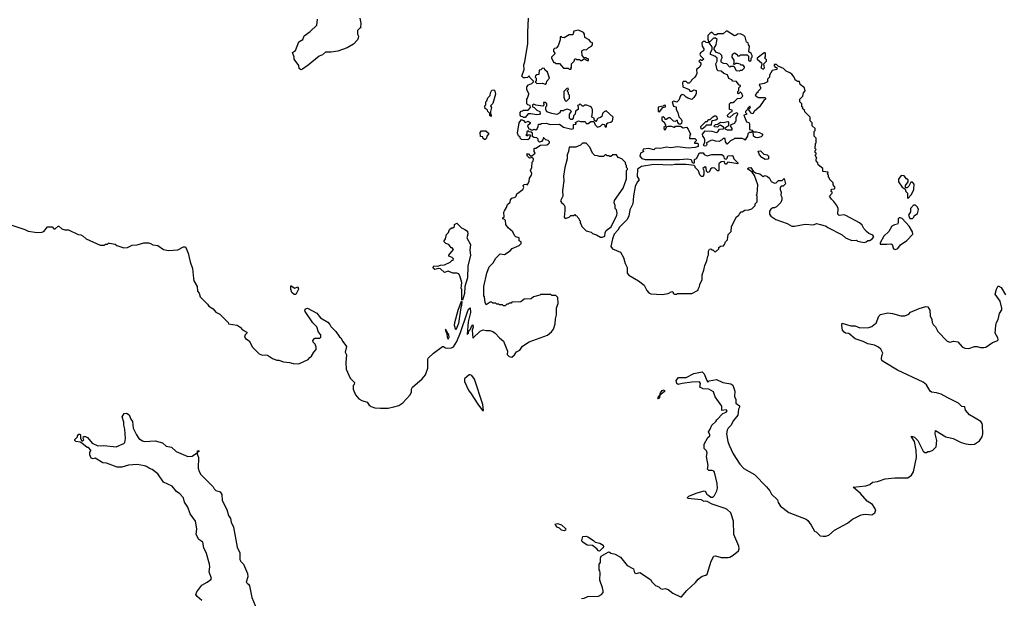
# Model space of a CAD drawing. Extents: x 2220520 to 2384350, y 721165 to 893491.
# Tile 306 of 315: x 2347332 to 2357679, y 848915 to 855000. Entities that reach past the tile are written whole.
import ezdxf

# ---------------------------------------------------------------- set-up
doc = ezdxf.new("R2010")
doc.units = 0

msp = doc.modelspace()

# ---------------------------------------------------------------- linework, layer by layer
at = {"layer": '0CON20XD'}
for points in [[(2350908, 855015), (2350916, 854965), (2350912, 854922), (2350918, 854915), (2350905, 854910), (2350883, 854885), (2350883, 854847), (2350892, 854825), (2350890, 854805), (2350883, 854787), (2350839, 854741), (2350775, 854703), (2350675, 854669), (2350605, 854657), (2350545, 854658), (2350515, 854630), (2350480, 854615), (2350365, 854522), (2350305, 854480), (2350285, 854472), (2350268, 854488), (2350267, 854517), (2350218, 854585), (2350217, 854605), (2350200, 854655), (2350232, 854675), (2350264, 854766), (2350309, 854791), (2350321, 854829), (2350384, 854876), (2350456, 854944), (2350461, 855005)], [(2353458, 854012), (2353449, 853981), (2353435, 853970), (2353410, 853965), (2353400, 853955), (2353398, 853942), (2353385, 853930), (2353370, 853945), (2353370, 853965), (2353352, 853972), (2353340, 853985), (2353348, 853992), (2353350, 854035), (2353350, 854055), (2353340, 854075), (2353327, 854087), (2353292, 854102), (2353268, 854102), (2353255, 854090), (2353245, 854090), (2353228, 854108), (2353215, 854110), (2353208, 854102), (2353192, 854098), (2353200, 854085), (2353200, 854055), (2353172, 854038), (2353170, 854005), (2353152, 853988), (2353147, 853963), (2353138, 853952), (2353125, 853950), (2353110, 853965), (2353110, 854005), (2353130, 854035), (2353118, 854048), (2353085, 854058), (2353055, 854050), (2353045, 854040), (2353015, 854040), (2353008, 854022), (2352975, 854002), (2352925, 854012), (2352872, 854032), (2352860, 854055), (2352860, 854085), (2352870, 854095), (2352870, 854115), (2352855, 854130), (2352835, 854130), (2352840, 854105), (2352828, 854092), (2352755, 854100), (2352735, 854110), (2352720, 854105), (2352722, 854082), (2352738, 854078), (2352765, 854050), (2352798, 854035), (2352802, 854015), (2352795, 854002), (2352765, 853998), (2352705, 854010), (2352675, 854010), (2352645, 853970), (2352625, 853970), (2352618, 853978), (2352602, 853982), (2352590, 853995), (2352590, 854025), (2352602, 854038), (2352615, 854040), (2352625, 854050), (2352675, 854050), (2352700, 854075), (2352698, 854098), (2352673, 854103), (2352660, 854115), (2352660, 854165), (2352670, 854175), (2352682, 854215), (2352682, 854225), (2352661, 854261), (2352662, 854295), (2352680, 854315), (2352715, 854330), (2352730, 854345), (2352730, 854355), (2352692, 854392), (2352685, 854410), (2352668, 854392), (2352645, 854388), (2352625, 854388), (2352609, 854405), (2352634, 854475), (2352630, 854525), (2352641, 854555), (2352671, 854749), (2352671, 854869), (2352680, 855015)], [(2353125, 854480), (2353130, 854485), (2353120, 854495), (2353130, 854505), (2353130, 854535), (2353158, 854562), (2353165, 854590), (2353175, 854590), (2353185, 854580), (2353215, 854580), (2353225, 854570), (2353235, 854570), (2353265, 854590), (2353295, 854570), (2353308, 854572), (2353310, 854585), (2353305, 854590), (2353295, 854590), (2353285, 854600), (2353265, 854600), (2353242, 854622), (2353238, 854665), (2353244, 854676), (2353263, 854687), (2353288, 854682), (2353310, 854705), (2353340, 854720), (2353350, 854735), (2353350, 854755), (2353334, 854764), (2353315, 854788), (2353272, 854812), (2353267, 854847), (2353256, 854866), (2353205, 854890), (2353155, 854880), (2353145, 854840), (2353105, 854840), (2353055, 854810), (2353033, 854813), (2353025, 854820), (2353012, 854818), (2353012, 854788), (2352990, 854725), (2352968, 854702), (2352952, 854698), (2352940, 854685), (2352940, 854665), (2352960, 854645), (2352920, 854605), (2352920, 854595), (2352945, 854550), (2352955, 854550), (2352965, 854540), (2353005, 854540), (2353045, 854490), (2353095, 854490), (2353105, 854480), (2353125, 854480)], [(2354895, 854462), (2354905, 854470), (2354925, 854470), (2354948, 854492), (2354950, 854505), (2354935, 854520), (2354915, 854520), (2354902, 854532), (2354875, 854540), (2354855, 854540), (2354845, 854530), (2354832, 854532), (2354840, 854545), (2354840, 854575), (2354820, 854605), (2354822, 854638), (2354845, 854652), (2354870, 854635), (2354875, 854620), (2354895, 854620), (2354905, 854630), (2354975, 854630), (2354990, 854615), (2354990, 854575), (2355005, 854563), (2355020, 854575), (2355020, 854595), (2355030, 854605), (2355030, 854625), (2355018, 854645), (2354993, 854663), (2355002, 854722), (2354990, 854735), (2354988, 854758), (2354970, 854765), (2354955, 854820), (2354940, 854835), (2354905, 854850), (2354875, 854848), (2354858, 854832), (2354845, 854830), (2354765, 854880), (2354755, 854880), (2354725, 854852), (2354668, 854852), (2354655, 854840), (2354635, 854840), (2354605, 854868), (2354584, 854856), (2354562, 854835), (2354562, 854795), (2354572, 854772), (2354588, 854772), (2354625, 854808), (2354645, 854810), (2354657, 854797), (2354648, 854735), (2354628, 854702), (2354628, 854688), (2354647, 854657), (2354687, 854647), (2354707, 854627), (2354712, 854595), (2354700, 854575), (2354700, 854555), (2354725, 854542), (2354758, 854538), (2354795, 854500), (2354805, 854510), (2354835, 854510), (2354860, 854465), (2354895, 854462)], [(2354235, 852112), (2354245, 852120), (2354395, 852122), (2354460, 852155), (2354460, 852165), (2354477, 852193), (2354478, 852215), (2354502, 852268), (2354504, 852316), (2354522, 852365), (2354530, 852415), (2354552, 852465), (2354562, 852515), (2354572, 852528), (2354572, 852565), (2354582, 852588), (2354595, 852590), (2354605, 852580), (2354615, 852580), (2354632, 852562), (2354645, 852560), (2354678, 852592), (2354680, 852605), (2354695, 852620), (2354728, 852622), (2354740, 852635), (2354750, 852665), (2354770, 852685), (2354778, 852742), (2354807, 852773), (2354812, 852825), (2354864, 852926), (2354890, 852945), (2354895, 852960), (2354915, 852980), (2354925, 852980), (2354953, 852997), (2354995, 853000), (2355025, 853010), (2355060, 853045), (2355060, 853065), (2355080, 853085), (2355080, 853145), (2355070, 853155), (2355080, 853165), (2355090, 853265), (2355055, 853362), (2355028, 853398), (2354990, 853425), (2354983, 853435), (2354987, 853443), (2355016, 853446), (2355038, 853408), (2355065, 853388), (2355108, 853378), (2355145, 853352), (2355165, 853360), (2355191, 853351), (2355210, 853335), (2355230, 853300), (2355265, 853282), (2355280, 853285), (2355305, 853310), (2355345, 853310), (2355365, 853330), (2355380, 853275), (2355355, 853250), (2355335, 853250), (2355323, 853237), (2355322, 853215), (2355333, 853185), (2355330, 853155), (2355342, 853132), (2355342, 853105), (2355331, 853079), (2355285, 853032), (2355265, 853022), (2355245, 853022), (2355224, 853006), (2355210, 852985), (2355210, 852955), (2355224, 852934), (2355279, 852899), (2355396, 852856), (2355445, 852830), (2355475, 852830), (2355585, 852851), (2355675, 852842), (2355705, 852858), (2355747, 852847), (2355807, 852827), (2355823, 852813), (2355975, 852738), (2356010, 852705), (2356075, 852678), (2356125, 852680), (2356135, 852670), (2356205, 852658), (2356227, 852663), (2356243, 852677), (2356265, 852678), (2356295, 852698), (2356306, 852715), (2356297, 852735), (2356255, 852752), (2356232, 852772), (2356202, 852805), (2356185, 852838), (2356158, 852865), (2356015, 852942), (2355995, 852948), (2355945, 852942), (2355928, 852955), (2355932, 853015), (2355920, 853045), (2355889, 853089), (2355861, 853111), (2355840, 853145), (2355870, 853175), (2355870, 853185), (2355860, 853195), (2355862, 853218), (2355895, 853220), (2355900, 853235), (2355880, 853265), (2355880, 853285), (2355842, 853322), (2355840, 853335), (2355830, 853345), (2355830, 853365), (2355820, 853375), (2355828, 853398), (2355772, 853402), (2355770, 853435), (2355722, 853472), (2355720, 853495), (2355700, 853515), (2355700, 853535), (2355710, 853545), (2355690, 853575), (2355700, 853585), (2355700, 853595), (2355690, 853605), (2355690, 853625), (2355700, 853635), (2355690, 853645), (2355693, 853697), (2355700, 853705), (2355700, 853755), (2355680, 853775), (2355680, 853825), (2355690, 853835), (2355690, 853855), (2355660, 853885), (2355660, 853915), (2355640, 853935), (2355640, 853975), (2355582, 854032), (2355578, 854048), (2355562, 854062), (2355560, 854075), (2355550, 854085), (2355550, 854115), (2355530, 854135), (2355530, 854165), (2355560, 854195), (2355568, 854232), (2355587, 854253), (2355578, 854285), (2355535, 854320), (2355525, 854350), (2355505, 854350), (2355495, 854360), (2355485, 854360), (2355470, 854395), (2355446, 854426), (2355425, 854442), (2355385, 854458), (2355358, 854488), (2355302, 854512), (2355285, 854530), (2355262, 854528), (2355260, 854515), (2355272, 854502), (2355288, 854498), (2355290, 854475), (2355240, 854465), (2355212, 854415), (2355210, 854395), (2355190, 854375), (2355190, 854345), (2355155, 854328), (2355102, 854318), (2355117, 854287), (2355117, 854273), (2355090, 854245), (2355090, 854235), (2355070, 854225), (2355070, 854215), (2355060, 854205), (2355072, 854192), (2355085, 854190), (2355095, 854180), (2355162, 854182), (2355170, 854175), (2355170, 854165), (2355151, 854149), (2355106, 854084), (2355050, 854035), (2355035, 854010), (2355022, 854012), (2354990, 854055), (2355010, 854075), (2355005, 854090), (2354982, 854068), (2354978, 854052), (2354960, 854035), (2354960, 854025), (2354970, 854015), (2354968, 854002), (2354940, 853995), (2354970, 853925), (2354995, 853920), (2355002, 853905), (2355000, 853845), (2355027, 853837), (2355040, 853820), (2355075, 853822), (2355105, 853813), (2355129, 853799), (2355140, 853785), (2355122, 853768), (2355085, 853759), (2355065, 853760), (2355043, 853775), (2355040, 853820), (2355025, 853820), (2355017, 853813), (2354998, 853812), (2354985, 853800), (2354980, 853775), (2354960, 853745), (2354960, 853735), (2354955, 853732), (2354940, 853745), (2354925, 853750), (2354845, 853750), (2354838, 853742), (2354800, 853725), (2354765, 853690), (2354750, 853715), (2354745, 853750), (2354725, 853750), (2354708, 853732), (2354695, 853730), (2354685, 853720), (2354645, 853722), (2354615, 853732), (2354595, 853728), (2354550, 853705), (2354552, 853688), (2354545, 853672), (2354525, 853670), (2354518, 853685), (2354532, 853708), (2354532, 853735), (2354526, 853756), (2354510, 853775), (2354507, 853795), (2354535, 853830), (2354605, 853828), (2354655, 853813), (2354669, 853821), (2354685, 853850), (2354728, 853852), (2354730, 853865), (2354695, 853890), (2354682, 853888), (2354665, 853870), (2354633, 853873), (2354630, 853885), (2354643, 853897), (2354665, 853900), (2354698, 853922), (2354725, 853920), (2354775, 853930), (2354780, 853925), (2354780, 853885), (2354740, 853855), (2354765, 853840), (2354818, 853842), (2354820, 853855), (2354800, 853885), (2354812, 853898), (2354850, 853915), (2354850, 853925), (2354860, 853935), (2354862, 853975), (2354880, 854005), (2354880, 854015), (2354865, 854020), (2354832, 854008), (2354795, 853970), (2354775, 853980), (2354770, 853995), (2354802, 854028), (2354820, 854035), (2354818, 854048), (2354790, 854055), (2354790, 854115), (2354805, 854130), (2354825, 854130), (2354845, 854140), (2354875, 854170), (2354910, 854175), (2354930, 854195), (2354920, 854225), (2354908, 854238), (2354902, 854238), (2354885, 854220), (2354880, 854225), (2354880, 854245), (2354890, 854255), (2354890, 854285), (2354908, 854302), (2354908, 854308), (2354892, 854312), (2354865, 854350), (2354825, 854352), (2354815, 854368), (2354785, 854380), (2354770, 854420), (2354730, 854435), (2354705, 854460), (2354673, 854463), (2354662, 854472), (2354648, 854535), (2354660, 854565), (2354660, 854595), (2354637, 854617), (2354590, 854635), (2354592, 854655), (2354610, 854685), (2354610, 854715), (2354578, 854758), (2354545, 854760), (2354535, 854770), (2354515, 854770), (2354500, 854755), (2354503, 854723), (2354520, 854695), (2354520, 854685), (2354516, 854674), (2354485, 854650), (2354480, 854635), (2354485, 854620), (2354520, 854585), (2354505, 854570), (2354495, 854570), (2354485, 854580), (2354470, 854565), (2354490, 854545), (2354488, 854525), (2354475, 854500), (2354443, 854477), (2354448, 854435), (2354440, 854415), (2354426, 854394), (2354390, 854365), (2354388, 854352), (2354367, 854333), (2354353, 854333), (2354335, 854350), (2354305, 854350), (2354298, 854335), (2354300, 854295), (2354367, 854267), (2354375, 854250), (2354395, 854250), (2354415, 854262), (2354440, 854255), (2354442, 854225), (2354437, 854213), (2354415, 854180), (2354395, 854162), (2354353, 854173), (2354334, 854184), (2354316, 854206), (2354295, 854212), (2354275, 854200), (2354260, 854155), (2354238, 854132), (2354205, 854142), (2354190, 854135), (2354202, 854092), (2354230, 854085), (2354230, 854055), (2354248, 854025), (2354258, 853978), (2354283, 853953), (2354290, 853935), (2354285, 853908), (2354275, 853900), (2354262, 853902), (2354248, 853918), (2354245, 853940), (2354235, 853940), (2354225, 853930), (2354202, 853932), (2354167, 853967), (2354153, 853967), (2354125, 853950), (2354115, 853950), (2354110, 853965), (2354095, 853980), (2354080, 853975), (2354080, 853945), (2354108, 853918), (2354110, 853905), (2354120, 853895), (2354118, 853882), (2354100, 853865), (2354103, 853843), (2354120, 853845), (2354132, 853878), (2354145, 853882), (2354182, 853882), (2354205, 853870), (2354215, 853870), (2354225, 853880), (2354275, 853880), (2354305, 853863), (2354338, 853868), (2354357, 853847), (2354380, 853795), (2354374, 853786), (2354372, 853752), (2354425, 853750), (2354440, 853735), (2354440, 853725), (2354422, 853708), (2354422, 853702), (2354455, 853700), (2354460, 853695), (2354460, 853665), (2354430, 853655)], [(2355145, 854480), (2355160, 854495), (2355150, 854535), (2355180, 854565), (2355178, 854578), (2355162, 854595), (2355170, 854615), (2355170, 854645), (2355165, 854650), (2355155, 854650), (2355080, 854595), (2355082, 854585), (2355128, 854545), (2355132, 854528), (2355120, 854495), (2355145, 854480)], [(2352855, 854322), (2352867, 854333), (2352870, 854355), (2352900, 854385), (2352877, 854447), (2352852, 854472), (2352848, 854488), (2352825, 854490), (2352808, 854472), (2352792, 854468), (2352788, 854422), (2352765, 854420), (2352752, 854408), (2352750, 854395), (2352760, 854385), (2352760, 854355), (2352750, 854345), (2352765, 854330), (2352825, 854332), (2352855, 854322)], [(2352285, 853982), (2352273, 853993), (2352272, 854012), (2352250, 854035), (2352248, 854048), (2352238, 854058), (2352222, 854062), (2352220, 854095), (2352230, 854105), (2352230, 854135), (2352240, 854145), (2352252, 854178), (2352277, 854203), (2352278, 854232), (2352292, 854258), (2352315, 854262), (2352325, 854252), (2352332, 854215), (2352305, 854120), (2352280, 854095), (2352290, 854075), (2352278, 854035), (2352278, 854008), (2352288, 853995), (2352285, 853982)], [(2353075, 854140), (2353110, 854175), (2353110, 854205), (2353100, 854215), (2353100, 854235), (2353090, 854245), (2353090, 854255), (2353100, 854265), (2353095, 854280), (2353082, 854278), (2353050, 854245), (2353050, 854185), (2353060, 854155), (2353075, 854140)], [(2354055, 854030), (2354092, 854078), (2354120, 854085), (2354118, 854098), (2354105, 854100), (2354095, 854090), (2354040, 854080), (2354040, 854035), (2354055, 854030)], [(2347238, 852842), (2347385, 852793), (2347420, 852775), (2347515, 852762), (2347566, 852764), (2347585, 852772), (2347625, 852820), (2347675, 852820), (2347692, 852802), (2347705, 852800), (2347735, 852830), (2347745, 852830), (2347775, 852800), (2347805, 852790), (2347845, 852790), (2347945, 852742), (2347975, 852738), (2348000, 852725), (2348030, 852695), (2348178, 852628), (2348225, 852630), (2348235, 852640), (2348255, 852640), (2348265, 852650), (2348275, 852650), (2348335, 852638), (2348354, 852624), (2348425, 852602), (2348465, 852603), (2348515, 852628), (2348565, 852632), (2348635, 852652), (2348685, 852652), (2348705, 852648), (2348731, 852631), (2348784, 852624), (2348845, 852582), (2348895, 852572), (2348995, 852580), (2349055, 852610), (2349075, 852610), (2349102, 852545), (2349124, 852454), (2349148, 852385), (2349157, 852277), (2349163, 852255), (2349198, 852195), (2349202, 852145), (2349218, 852125), (2349228, 852085), (2349305, 852008), (2349318, 851988), (2349365, 851958), (2349392, 851925), (2349435, 851902), (2349522, 851815), (2349525, 851800), (2349617, 851787), (2349648, 851768), (2349675, 851740), (2349720, 851715), (2349718, 851702), (2349702, 851685), (2349693, 851663), (2349705, 851648), (2349742, 851622), (2349777, 851557), (2349847, 851487), (2349885, 851472), (2349915, 851477), (2349935, 851472), (2349988, 851438), (2350035, 851420), (2350055, 851420), (2350105, 851403), (2350166, 851396), (2350205, 851383), (2350265, 851382), (2350365, 851428), (2350381, 851449), (2350399, 851461), (2350422, 851505), (2350447, 851533), (2350448, 851555), (2350437, 851587), (2350415, 851610), (2350413, 851627), (2350435, 851650), (2350485, 851650), (2350497, 851663), (2350498, 851685), (2350473, 851713), (2350455, 851770), (2350412, 851812), (2350332, 851932), (2350328, 851945), (2350339, 851961), (2350356, 851966), (2350455, 851914), (2350492, 851865), (2350569, 851819), (2350592, 851795), (2350600, 851775), (2350655, 851720), (2350692, 851665), (2350708, 851655), (2350728, 851615), (2350768, 851565), (2350752, 851505), (2350768, 851475), (2350758, 851395), (2350762, 851325), (2350805, 851230), (2350850, 851185), (2350848, 851165), (2350838, 851152), (2350837, 851115), (2350860, 851055), (2350895, 851013), (2350926, 850996), (2350985, 850978), (2351005, 850948), (2351024, 850934), (2351065, 850920), (2351125, 850916), (2351205, 850916), (2351265, 850928), (2351315, 850944), (2351360, 850970), (2351434, 851056), (2351448, 851085), (2351448, 851115), (2351460, 851135), (2351562, 851225), (2351598, 851265), (2351620, 851335), (2351620, 851425), (2351625, 851440), (2351680, 851495), (2351775, 851562), (2351785, 851562), (2351808, 851548), (2351826, 851546), (2351871, 851549), (2351891, 851559), (2351927, 851615), (2351965, 851712), (2352035, 851918), (2352050, 851955), (2352065, 851970), (2352068, 851922), (2352046, 851824), (2352035, 851690), (2352048, 851705), (2352052, 851728), (2352070, 851745), (2352080, 851775), (2352095, 851790), (2352096, 851765), (2352088, 851735), (2352095, 851650), (2352170, 851725), (2352203, 851737), (2352235, 851730), (2352272, 851732), (2352305, 851720), (2352330, 851705), (2352374, 851654), (2352415, 851620), (2352458, 851515), (2352455, 851480), (2352475, 851458), (2352505, 851450), (2352532, 851475), (2352554, 851506), (2352588, 851525), (2352615, 851568), (2352685, 851613), (2352878, 851682), (2352922, 851718), (2352940, 851745), (2352959, 851801), (2352962, 851855), (2352972, 851895), (2352972, 851965), (2352983, 851997), (2352990, 852015), (2352988, 852078), (2352965, 852100), (2352925, 852100), (2352915, 852110), (2352805, 852110), (2352797, 852103), (2352733, 852087), (2352707, 852063), (2352635, 852060), (2352597, 852033), (2352505, 852030), (2352495, 852020), (2352475, 852020), (2352465, 852010), (2352452, 852008), (2352435, 851990), (2352415, 851990), (2352405, 852000), (2352375, 852000), (2352365, 852010), (2352345, 852010), (2352335, 852020), (2352305, 852020), (2352295, 852030), (2352275, 852030), (2352235, 852000), (2352222, 852025), (2352218, 852085), (2352210, 852095), (2352209, 852195), (2352240, 852335), (2352265, 852402), (2352306, 852444), (2352335, 852492), (2352382, 852538), (2352425, 852532), (2352485, 852570), (2352506, 852594), (2352580, 852625), (2352600, 852645), (2352600, 852665), (2352580, 852675), (2352580, 852705), (2352545, 852718), (2352532, 852732), (2352515, 852770), (2352465, 852810), (2352442, 852845), (2352437, 852887), (2352425, 852900), (2352410, 852905), (2352410, 852915), (2352422, 852928), (2352420, 852975), (2352425, 852990), (2352448, 853025), (2352458, 853055), (2352485, 853080), (2352490, 853105), (2352505, 853122), (2352540, 853135), (2352550, 853145), (2352555, 853170), (2352618, 853215), (2352630, 853235), (2352622, 853255), (2352632, 853268), (2352655, 853270), (2352668, 853262), (2352687, 853303), (2352688, 853335), (2352710, 853365), (2352713, 853383), (2352701, 853415), (2352713, 853445), (2352718, 853502), (2352727, 853513), (2352730, 853535), (2352715, 853550), (2352690, 853545), (2352670, 853565), (2352662, 853588), (2352678, 853588), (2352695, 853570), (2352715, 853570), (2352748, 853595), (2352740, 853615), (2352740, 853645), (2352745, 853650), (2352755, 853650), (2352805, 853680), (2352870, 853685), (2352890, 853695), (2352900, 853705), (2352900, 853715), (2352885, 853730), (2352860, 853735), (2352835, 853760), (2352830, 853735), (2352815, 853720), (2352793, 853713), (2352780, 853725), (2352780, 853745), (2352768, 853758), (2352735, 853760), (2352722, 853772), (2352720, 853805), (2352708, 853818), (2352685, 853820), (2352675, 853830), (2352660, 853825), (2352660, 853795), (2352650, 853785), (2352665, 853780), (2352675, 853790), (2352698, 853788), (2352700, 853775), (2352690, 853765), (2352688, 853752), (2352672, 853738), (2352605, 853740), (2352590, 853755), (2352590, 853765), (2352575, 853780), (2352563, 853805), (2352582, 853915), (2352605, 853950), (2352625, 853940), (2352645, 853920), (2352675, 853932), (2352695, 853920), (2352695, 853910), (2352670, 853885), (2352682, 853852), (2352695, 853850), (2352705, 853840), (2352725, 853840), (2352735, 853848), (2352755, 853842), (2352769, 853851), (2352782, 853875), (2352785, 853900), (2352805, 853900), (2352815, 853910), (2352865, 853912), (2352905, 853898), (2353005, 853900), (2353048, 853868), (2353135, 853848), (2353150, 853855), (2353152, 853898), (2353178, 853902), (2353172, 853918), (2353205, 853938), (2353225, 853930), (2353275, 853930), (2353285, 853910), (2353305, 853910), (2353335, 853930), (2353365, 853930), (2353380, 853895), (2353405, 853870), (2353435, 853880), (2353455, 853900), (2353478, 853898), (2353482, 853882), (2353495, 853870), (2353500, 853875), (2353502, 853908), (2353513, 853917), (2353545, 853922), (2353560, 853935), (2353568, 853975), (2353495, 854040), (2353475, 854030), (2353458, 854012)], [(2354505, 853850), (2354492, 853852), (2354490, 853875), (2354542, 853928), (2354555, 853930), (2354575, 853950), (2354588, 853952), (2354615, 853980), (2354635, 853990), (2354648, 853988), (2354657, 853977), (2354660, 853955), (2354647, 853943), (2354612, 853938), (2354602, 853928), (2354598, 853892), (2354545, 853890), (2354540, 853875), (2354505, 853850)], [(2352225, 853740), (2352215, 853740), (2352202, 853752), (2352198, 853768), (2352173, 853773), (2352170, 853815), (2352185, 853830), (2352232, 853832), (2352257, 853807), (2352258, 853795), (2352240, 853775), (2352237, 853753), (2352225, 853740)], [(2353435, 852712), (2353455, 852714), (2353480, 852725), (2353483, 852757), (2353496, 852784), (2353549, 852821), (2353607, 852945), (2353612, 852965), (2353602, 853002), (2353590, 853015), (2353590, 853045), (2353580, 853075), (2353583, 853097), (2353675, 853230), (2353710, 853325), (2353710, 853415), (2353720, 853425), (2353720, 853435), (2353710, 853445), (2353710, 853465), (2353700, 853475), (2353698, 853498), (2353658, 853538), (2353622, 853552), (2353605, 853580), (2353565, 853580), (2353545, 853560), (2353535, 853560), (2353525, 853570), (2353505, 853570), (2353495, 853580), (2353485, 853580), (2353467, 853563), (2353455, 853560), (2353425, 853560), (2353405, 853570), (2353375, 853572), (2353350, 853595), (2353325, 853660), (2353285, 853700), (2353245, 853700), (2353225, 853680), (2353175, 853660), (2353105, 853660), (2353100, 853615), (2353085, 853580), (2353084, 853535), (2353061, 853445), (2353048, 853355), (2353050, 853305), (2353037, 853205), (2353040, 853145), (2353016, 853095), (2353025, 853077), (2353051, 853055), (2353060, 853035), (2353062, 852995), (2353053, 852925), (2353065, 852910), (2353107, 852923), (2353125, 852940), (2353155, 852940), (2353165, 852950), (2353172, 852942), (2353188, 852938), (2353192, 852922), (2353208, 852908), (2353210, 852895), (2353220, 852885), (2353220, 852865), (2353230, 852855), (2353240, 852825), (2353285, 852780), (2353337, 852767), (2353353, 852753), (2353395, 852738), (2353435, 852712)], [(2354430, 853655), (2354355, 853650), (2354245, 853663), (2354175, 853654), (2354128, 853658), (2354065, 853646), (2354025, 853650), (2354010, 853645), (2353995, 853630), (2353945, 853647), (2353885, 853640), (2353880, 853625), (2353890, 853615), (2353855, 853598), (2353850, 853565), (2353870, 853540), (2353905, 853531), (2354265, 853529), (2354348, 853538), (2354389, 853529), (2354399, 853499), (2354415, 853490), (2354422, 853498), (2354422, 853528), (2354445, 853540), (2354475, 853600), (2354515, 853600), (2354525, 853582), (2354555, 853570), (2354605, 853582), (2354712, 853582), (2354728, 853568), (2354735, 853542), (2354755, 853532), (2354767, 853543), (2354775, 853570), (2354815, 853572), (2354827, 853567), (2354838, 853535), (2354880, 853495), (2354880, 853485), (2354775, 853500), (2354755, 853480), (2354745, 853480), (2354735, 853510), (2354704, 853506), (2354680, 853485), (2354680, 853415), (2354675, 853410), (2354665, 853410), (2354637, 853437), (2354608, 853442), (2354593, 853427), (2354578, 853395), (2354563, 853393), (2354548, 853408), (2354547, 853447), (2354535, 853452), (2354512, 853435), (2354520, 853415), (2354522, 853375), (2354515, 853350), (2354495, 853350), (2354478, 853368), (2354465, 853410), (2354430, 853445), (2354430, 853455), (2354418, 853468), (2354334, 853476), (2354215, 853476), (2354185, 853469), (2353995, 853476), (2353865, 853456), (2353825, 853428), (2353822, 853352), (2353840, 853315), (2353819, 853291), (2353800, 853245), (2353782, 853148), (2353776, 853064), (2353745, 853000), (2353734, 852935), (2353713, 852897), (2353635, 852819), (2353616, 852785), (2353580, 852745), (2353561, 852695), (2353544, 852615), (2353562, 852592), (2353647, 852555), (2353678, 852498), (2353696, 852436), (2353717, 852395), (2353717, 852335), (2353734, 852314), (2353834, 852254), (2353895, 852208), (2353922, 852152), (2353945, 852128), (2353965, 852118), (2354085, 852110), (2354145, 852120), (2354185, 852142), (2354200, 852135), (2354200, 852125), (2354210, 852115), (2354235, 852112)], [(2355165, 853530), (2355131, 853551), (2355105, 853580), (2355092, 853618), (2355115, 853620), (2355150, 853585), (2355185, 853580), (2355200, 853565), (2355200, 853535), (2355195, 853532), (2355165, 853530)], [(2356665, 853120), (2356705, 853160), (2356728, 853215), (2356732, 853272), (2356715, 853290), (2356695, 853290), (2356675, 853250), (2356657, 853233), (2356642, 853232), (2356640, 853255), (2356670, 853295), (2356668, 853315), (2356650, 853325), (2356625, 853358), (2356595, 853360), (2356568, 853322), (2356568, 853295), (2356605, 853240), (2356638, 853218), (2356643, 853193), (2356660, 853175), (2356660, 853125), (2356665, 853120)], [(2356715, 852910), (2356728, 852922), (2356732, 852938), (2356767, 852963), (2356778, 853005), (2356768, 853028), (2356745, 853048), (2356725, 853048), (2356694, 853016), (2356692, 852978), (2356672, 852945), (2356685, 852910), (2356715, 852910)], [(2351985, 852050), (2351980, 852055), (2351978, 852165), (2351972, 852175), (2351977, 852235), (2351961, 852295), (2351945, 852328), (2351926, 852336), (2351885, 852336), (2351835, 852354), (2351795, 852343), (2351755, 852380), (2351735, 852383), (2351694, 852374), (2351682, 852382), (2351678, 852395), (2351685, 852412), (2351725, 852408), (2351755, 852420), (2351797, 852423), (2351855, 852450), (2351875, 852470), (2351888, 852472), (2351890, 852485), (2351878, 852498), (2351842, 852512), (2351840, 852525), (2351890, 852585), (2351875, 852600), (2351865, 852600), (2351840, 852635), (2351810, 852645), (2351793, 852663), (2351792, 852675), (2351808, 852695), (2351818, 852742), (2351837, 852763), (2351848, 852795), (2351868, 852812), (2351885, 852810), (2351900, 852825), (2351902, 852848), (2351925, 852860), (2351975, 852810), (2352010, 852795), (2352038, 852775), (2352042, 852745), (2352030, 852705), (2352070, 852635), (2352064, 852575), (2352070, 852525), (2352043, 852407), (2352038, 852285), (2352010, 852195), (2352005, 852120), (2351985, 852050)], [(2356535, 852582), (2356560, 852595), (2356587, 852633), (2356653, 852677), (2356718, 852745), (2356715, 852770), (2356679, 852829), (2356605, 852908), (2356585, 852917), (2356574, 852916), (2356563, 852905), (2356562, 852865), (2356555, 852850), (2356525, 852843), (2356495, 852827), (2356466, 852774), (2356412, 852725), (2356373, 852653), (2356375, 852640), (2356445, 852638), (2356485, 852642), (2356500, 852635), (2356515, 852590), (2356535, 852582)], [(2350235, 852110), (2350215, 852110), (2350191, 852131), (2350180, 852165), (2350180, 852200), (2350185, 852202), (2350225, 852178), (2350255, 852190), (2350261, 852165), (2350235, 852110)], [(2353235, 848912), (2353265, 848918), (2353304, 848936), (2353415, 848938), (2353446, 848954), (2353462, 848978), (2353462, 848995), (2353457, 849027), (2353428, 849105), (2353432, 849185), (2353430, 849205), (2353420, 849215), (2353420, 849275), (2353437, 849293), (2353436, 849336), (2353443, 849357), (2353515, 849401), (2353525, 849403), (2353545, 849390), (2353588, 849378), (2353645, 849348), (2353715, 849260), (2353782, 849225), (2353794, 849184), (2353815, 849178), (2353847, 849187), (2353960, 849115), (2353975, 849090), (2354015, 849050), (2354047, 849037), (2354065, 849020), (2354085, 849012), (2354115, 849018), (2354145, 849008), (2354195, 848970), (2354275, 848930), (2354285, 848930), (2354344, 848996), (2354435, 849082), (2354462, 849118), (2354505, 849148), (2354542, 849158), (2354555, 849170), (2354598, 849305), (2354625, 849360), (2354645, 849362), (2354705, 849343), (2354776, 849344), (2354795, 849348), (2354831, 849369), (2354886, 849414), (2354891, 849435), (2354889, 849465), (2354837, 849585), (2354833, 849725), (2354804, 849814), (2354768, 849848), (2354745, 849860), (2354610, 849905), (2354555, 849932), (2354535, 849938), (2354525, 849932), (2354492, 849952), (2354354, 849964), (2354348, 849975), (2354362, 849988), (2354442, 850022), (2354525, 850047), (2354535, 850042), (2354551, 850011), (2354575, 849998), (2354595, 849978), (2354615, 849978), (2354632, 849995), (2354657, 850045), (2354666, 850075), (2354663, 850123), (2354632, 850242), (2354625, 850252), (2354609, 850259), (2354575, 850258), (2354561, 850275), (2354567, 850313), (2354549, 850405), (2354556, 850446), (2354550, 850465), (2354525, 850490), (2354523, 850535), (2354562, 850608), (2354583, 850625), (2354586, 850635), (2354570, 850665), (2354589, 850695), (2354604, 850736), (2354648, 850775), (2354657, 850793), (2354722, 850858), (2354755, 850872), (2354767, 850887), (2354755, 850898), (2354712, 850892), (2354710, 850935), (2354640, 851035), (2354624, 851085), (2354575, 851116), (2354515, 851119), (2354480, 851135), (2354487, 851175), (2354475, 851191), (2354395, 851189), (2354294, 851176), (2354250, 851165), (2354238, 851175), (2354232, 851205), (2354255, 851236), (2354335, 851239), (2354415, 851281), (2354505, 851297), (2354525, 851275), (2354552, 851205), (2354565, 851190), (2354578, 851202), (2354655, 851217), (2354720, 851185), (2354805, 851172), (2354825, 851156), (2354846, 851095), (2354842, 851038), (2354856, 851005), (2354856, 850966), (2354895, 850938), (2354897, 850925), (2354884, 850906), (2354879, 850841), (2354834, 850786), (2354806, 850734), (2354778, 850705), (2354768, 850685), (2354760, 850645), (2354774, 850565), (2354787, 850525), (2354830, 850435), (2354900, 850325), (2354942, 850282), (2355055, 850218), (2355178, 850088), (2355214, 850044), (2355231, 850011), (2355295, 849950), (2355303, 849923), (2355328, 849885), (2355415, 849817), (2355596, 849746), (2355613, 849733), (2355648, 849685), (2355685, 849620), (2355700, 849615), (2355743, 849573), (2355775, 849568), (2355802, 849568), (2355835, 849580), (2355895, 849632), (2356030, 849705), (2356085, 849748), (2356175, 849792), (2356215, 849800), (2356285, 849792), (2356318, 849815), (2356327, 849847), (2356293, 849903), (2356237, 849937), (2356169, 850019), (2356090, 850085), (2356225, 850100), (2356265, 850113), (2356294, 850136), (2356345, 850143), (2356425, 850172), (2356527, 850183), (2356665, 850184), (2356705, 850210), (2356726, 850245), (2356756, 850395), (2356752, 850475), (2356736, 850565), (2356702, 850615), (2356705, 850620), (2356735, 850609), (2356769, 850575), (2356825, 850462), (2356845, 850448), (2356862, 850448), (2356875, 850460), (2356895, 850460), (2356927, 850473), (2356962, 850508), (2356970, 850575), (2356951, 850645), (2356955, 850680), (2357065, 850613), (2357140, 850595), (2357225, 850553), (2357275, 850540), (2357325, 850534), (2357364, 850536), (2357418, 850572), (2357446, 850614), (2357454, 850645), (2357450, 850735), (2357447, 850755), (2357433, 850775), (2357312, 850845), (2357270, 850895), (2357265, 850928), (2357233, 850933), (2357197, 850967), (2357084, 851024), (2357015, 851061), (2356965, 851076), (2356915, 851082), (2356901, 851095), (2356862, 851162), (2356825, 851190), (2356555, 851316), (2356404, 851404), (2356393, 851415), (2356389, 851435), (2356390, 851465), (2356402, 851495), (2356380, 851535), (2356356, 851555), (2356315, 851576), (2356245, 851591), (2356195, 851617), (2356113, 851643), (2356045, 851700), (2356010, 851705), (2355995, 851713), (2355980, 851735), (2355970, 851785), (2355975, 851810), (2356065, 851780), (2356112, 851782), (2356161, 851761), (2356255, 851762), (2356287, 851773), (2356310, 851795), (2356333, 851807), (2356359, 851881), (2356379, 851901), (2356455, 851916), (2356505, 851911), (2356593, 851887), (2356633, 851887), (2356675, 851902), (2356694, 851926), (2356785, 851962), (2356855, 851983), (2356875, 851982), (2356897, 851947), (2356900, 851885), (2356917, 851847), (2356920, 851815), (2356930, 851795), (2356955, 851770), (2356981, 851721), (2357079, 851619), (2357105, 851608), (2357145, 851621), (2357192, 851612), (2357235, 851560), (2357265, 851547), (2357305, 851543), (2357365, 851563), (2357395, 851562), (2357427, 851553), (2357465, 851553), (2357485, 851558), (2357555, 851604), (2357605, 851624), (2357613, 851635), (2357611, 851655), (2357582, 851705), (2357588, 851785), (2357596, 851814), (2357615, 851848), (2357628, 851912), (2357652, 851948), (2357654, 851965), (2357635, 852040), (2357584, 852114), (2357598, 852165), (2357615, 852200), (2357644, 852184), (2357692, 852105)], [(2351915, 851740), (2351901, 851785), (2351903, 851815), (2351939, 851945), (2351975, 852040), (2351980, 852035), (2351976, 851995), (2351967, 851975), (2351942, 851805), (2351915, 851740)], [(2351835, 851642), (2351845, 851660), (2351841, 851685), (2351805, 851747), (2351805, 851730), (2351821, 851695), (2351825, 851660), (2351835, 851642)], [(2352205, 850890), (2352198, 850955), (2352110, 851220), (2352085, 851259), (2352065, 851266), (2352056, 851264), (2352008, 851222), (2352007, 851195), (2352047, 851105), (2352077, 851067), (2352145, 850958), (2352195, 850892), (2352205, 850890)], [(2354045, 851014), (2354038, 851025), (2354060, 851050), (2354065, 851077), (2354085, 851100), (2354106, 851106), (2354111, 851095), (2354106, 851085), (2354060, 851050), (2354056, 851025), (2354045, 851014)], [(2349245, 848894), (2349196, 848936), (2349184, 848955), (2349194, 848985), (2349247, 849055), (2349302, 849085), (2349342, 849115), (2349346, 849125), (2349324, 849195), (2349330, 849245), (2349326, 849275), (2349295, 849385), (2349267, 849447), (2349255, 849505), (2349215, 849534), (2349186, 849585), (2349194, 849645), (2349180, 849725), (2349122, 849805), (2349098, 849875), (2349065, 849927), (2349052, 849972), (2349014, 850015), (2348980, 850040), (2348935, 850094), (2348845, 850137), (2348784, 850224), (2348725, 850269), (2348695, 850280), (2348665, 850303), (2348645, 850309), (2348565, 850322), (2348475, 850314), (2348405, 850293), (2348355, 850293), (2348246, 850336), (2348205, 850340), (2348125, 850388), (2348105, 850382), (2348085, 850388), (2348068, 850425), (2348068, 850452), (2348080, 850465), (2348080, 850475), (2348055, 850500), (2348042, 850502), (2347985, 850548), (2347967, 850557), (2347922, 850565), (2347910, 850575), (2347910, 850585), (2347940, 850615), (2347940, 850625), (2347955, 850640), (2347965, 850640), (2347970, 850635), (2347972, 850595), (2347985, 850570), (2347995, 850570), (2348007, 850583), (2348000, 850595), (2348002, 850618), (2348025, 850618), (2348045, 850608), (2348095, 850548), (2348155, 850519), (2348215, 850524), (2348345, 850510), (2348426, 850544), (2348437, 850555), (2348444, 850595), (2348438, 850695), (2348426, 850735), (2348428, 850768), (2348410, 850825), (2348431, 850859), (2348455, 850863), (2348483, 850845), (2348500, 850800), (2348518, 850775), (2348524, 850705), (2348558, 850635), (2348585, 850596), (2348621, 850571), (2348645, 850566), (2348755, 850570), (2348832, 850552), (2348870, 850515), (2348926, 850506), (2348975, 850458), (2349098, 850408), (2349145, 850410), (2349200, 850450), (2349200, 850465), (2349215, 850470), (2349217, 850463), (2349200, 850450), (2349198, 850435), (2349211, 850395), (2349206, 850285), (2349218, 850248), (2349236, 850216), (2349365, 850087), (2349376, 850066), (2349395, 850050), (2349440, 850035), (2349456, 850006), (2349461, 849945), (2349510, 849850), (2349525, 849785), (2349548, 849755), (2349556, 849715), (2349578, 849665), (2349616, 849455), (2349644, 849395), (2349645, 849323), (2349655, 849304), (2349684, 849274), (2349726, 849175), (2349730, 849140), (2349713, 849085), (2349725, 849070), (2349736, 849066), (2349748, 849045), (2349771, 848925), (2349842, 848755)], [(2353055, 849624), (2353025, 849633), (2353004, 849654), (2352980, 849665), (2352965, 849680), (2352960, 849695), (2352985, 849702), (2353025, 849689), (2353070, 849645), (2353068, 849632), (2353055, 849624)], [(2353425, 849412), (2353415, 849414), (2353397, 849437), (2353352, 849472), (2353294, 849474), (2353248, 849505), (2353238, 849515), (2353238, 849525), (2353250, 849565), (2353285, 849568), (2353302, 849562), (2353363, 849523), (2353380, 849505), (2353427, 849497), (2353463, 849473), (2353466, 849456), (2353461, 849445), (2353425, 849412)]]:
    msp.add_lwpolyline(points, dxfattribs=at)

doc.saveas('drawing.dxf')
